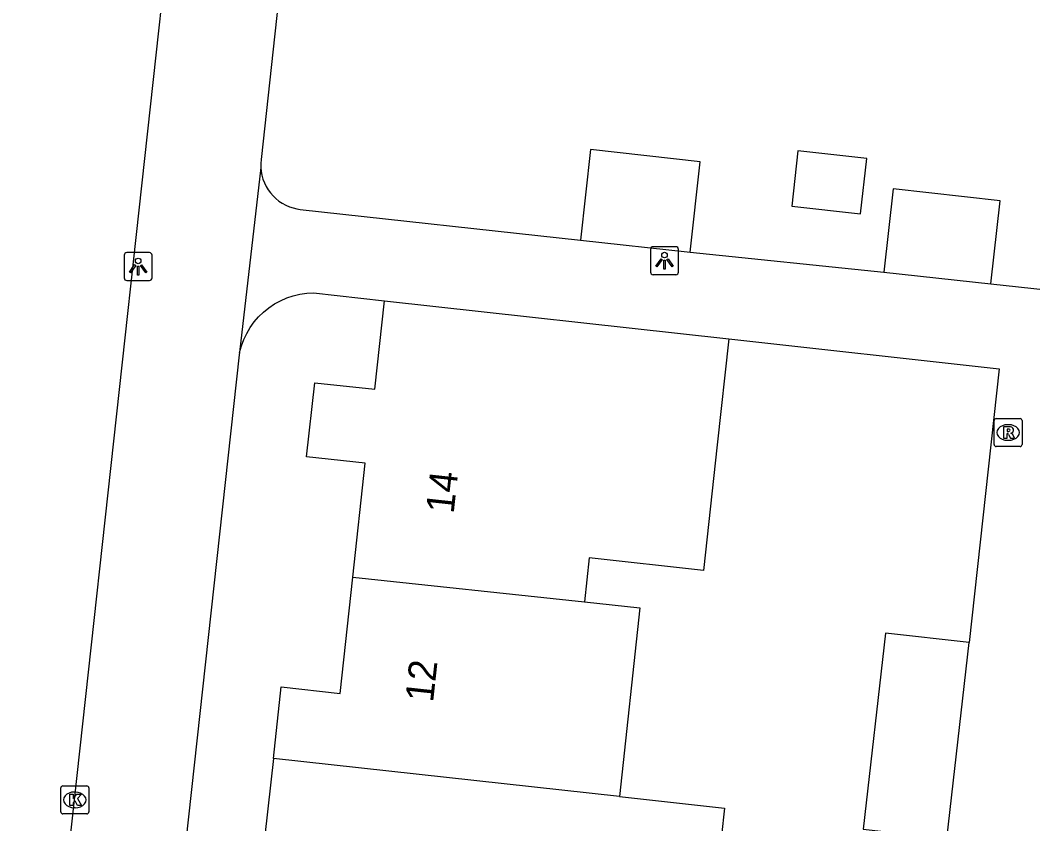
# Model space of a CAD drawing. Extents: x 161928 to 163055, y 386475 to 387428.
# Drawn here: x 162579.64 to 162615.79, y 387048.51 to 387077.21 of the extents above; entities that cross this region are included whole.
import ezdxf

# ---------------------------------------------------------------- set-up
doc = ezdxf.new("R2010")
doc.units = 0
for name, color, linetype in [('IMGEO_Kolk', 7, 'Continuous'), ('IMGEO_Lichtpunt', 7, 'Continuous'), ('IMGEO_Muur', 7, 'Continuous'), ('IMGEO_Pand', 7, 'Continuous'), ('IMGEO_Pand_nummerreeks', 7, 'Continuous'), ('IMGEO_Rioolput', 7, 'Continuous'), ('IMGEO_Voetpad_open', 7, 'Continuous')]:
    doc.layers.add(name, color=color, linetype=linetype)

msp = doc.modelspace()

# ---------------------------------------------------------------- linework, layer by layer
at = {"layer": 'IMGEO_Kolk'}
for p, q in [((162581.087, 387048.933), (162581.087, 387049.785)), ((162581.162, 387049.859), (162582.014, 387049.859)), ((162582.088, 387049.785), (162582.088, 387048.933)), ((162581.575, 387049.639), (162581.6, 387049.639)), ((162581.598, 387049.079), (162581.573, 387049.079)), ((162582.014, 387048.859), (162581.162, 387048.859))]:
    msp.add_line(p, q, dxfattribs=at)
for points in [[(162581.087, 387048.933), (162581.087, 387049.785)], [(162581.162, 387049.859), (162582.014, 387049.859)], [(162582.088, 387049.785), (162582.088, 387048.933)], [(162581.408, 387049.559), (162581.531, 387049.559), (162581.531, 387049.408), (162581.661, 387049.559), (162581.825, 387049.559), (162581.679, 387049.408), (162581.832, 387049.159), (162581.68, 387049.159), (162581.595, 387049.323), (162581.531, 387049.256), (162581.531, 387049.159), (162581.408, 387049.159), (162581.408, 387049.559)], [(162582.014, 387048.859), (162581.162, 387048.859)]]:
    msp.add_lwpolyline(points, dxfattribs=at)
for centre, start, end in [((162581.164, 387049.783), 91.552, 178.448), ((162581.164, 387049.783), 91.552, 178.448), ((162582.012, 387049.783), 1.552, 88.448), ((162582.012, 387049.783), 1.552, 88.448), ((162581.164, 387048.935), 181.552, 268.448), ((162581.164, 387048.935), 181.552, 268.448), ((162582.012, 387048.935), 271.552, 358.448), ((162582.012, 387048.935), 271.552, 358.448)]:
    msp.add_arc(centre, 0.0765, start, end, dxfattribs=at)
for centre, major_axis, ratio, start_param, end_param in [((162581.574, 387049.359), (-0.387, 0.002), 0.722429, 4.712389, 7.853982), ((162581.599, 387049.359), (-0.39, 0.002), 0.717154, 1.570796, 4.712389)]:
    msp.add_ellipse(centre, major_axis=major_axis, ratio=ratio, start_param=start_param, end_param=end_param, dxfattribs=at)
at = {"layer": 'IMGEO_Lichtpunt'}
for p, q in [((162584.251, 387068.908), (162583.443, 387068.908)), ((162584.251, 387068.908), (162583.443, 387068.908)), ((162602.147, 387069.021), (162602.147, 387068.214)), ((162602.147, 387069.021), (162602.147, 387068.214)), ((162603.049, 387069.116), (162602.241, 387069.116)), ((162603.049, 387069.116), (162602.241, 387069.116)), ((162603.143, 387068.214), (162603.143, 387069.021)), ((162603.143, 387068.214), (162603.143, 387069.021)), ((162583.349, 387068.813), (162583.349, 387068.006)), ((162583.349, 387068.813), (162583.349, 387068.006)), ((162584.345, 387068.006), (162584.345, 387068.813)), ((162584.345, 387068.006), (162584.345, 387068.813)), ((162583.443, 387067.912), (162584.251, 387067.912)), ((162583.443, 387067.912), (162584.251, 387067.912)), ((162602.241, 387068.12), (162603.049, 387068.12)), ((162602.241, 387068.12), (162603.049, 387068.12))]:
    msp.add_line(p, q, dxfattribs=at)
for points in [[(162602.521, 387068.685), (162602.56, 387068.657), (162602.372, 387068.395), (162602.334, 387068.422), (162602.521, 387068.685)], [(162602.623, 387068.637), (162602.67, 387068.637), (162602.67, 387068.315), (162602.623, 387068.315), (162602.623, 387068.637)], [(162602.733, 387068.657), (162602.771, 387068.684), (162602.958, 387068.422), (162602.919, 387068.394), (162602.733, 387068.657)], [(162583.723, 387068.477), (162583.762, 387068.449), (162583.574, 387068.187), (162583.536, 387068.214), (162583.723, 387068.477)], [(162583.825, 387068.429), (162583.872, 387068.429), (162583.872, 387068.107), (162583.825, 387068.107), (162583.825, 387068.429)], [(162583.935, 387068.449), (162583.973, 387068.476), (162584.16, 387068.214), (162584.121, 387068.186), (162583.935, 387068.449)]]:
    msp.add_lwpolyline(points, dxfattribs=at)
for centre in [(162602.646, 387068.819), (162583.848, 387068.611)]:
    msp.add_circle(centre, 0.0994, dxfattribs=at)
for centre, start, end in [((162583.443, 387068.813), 90, 180), ((162583.443, 387068.813), 90, 180), ((162584.251, 387068.813), 0, 90), ((162584.251, 387068.813), 0, 90), ((162602.241, 387069.021), 90, 180), ((162602.241, 387069.021), 90, 180), ((162603.049, 387069.021), 0, 90), ((162603.049, 387069.021), 0, 90), ((162602.241, 387068.214), 180, 270), ((162602.241, 387068.214), 180, 270), ((162603.049, 387068.214), 270, 0), ((162603.049, 387068.214), 270, 360), ((162583.443, 387068.006), 180, 270), ((162583.443, 387068.006), 180, 270), ((162584.251, 387068.006), 270, 0), ((162584.251, 387068.006), 270, 360)]:
    msp.add_arc(centre, 0.0946, start, end, dxfattribs=at)
at = {"layer": 'IMGEO_Muur'}
msp.add_lwpolyline([(162614.59, 387064.761), (162613.52, 387054.987)], dxfattribs=at)
at = {"layer": 'IMGEO_Pand'}
for points in [[(162603.566, 387068.922), (162603.922, 387072.155), (162599.998, 387072.588), (162599.642, 387069.355)], [(162609.866, 387072.275), (162607.411, 387072.546), (162607.193, 387070.569), (162609.648, 387070.298), (162609.866, 387072.275)], [(162614.297, 387067.791), (162614.625, 387070.76), (162610.807, 387071.181), (162610.479, 387068.212)], [(162599.642, 387069.355), (162603.566, 387068.922)], [(162610.479, 387068.212), (162614.297, 387067.791)], [(162591.51, 387057.313), (162591.955, 387061.388), (162589.864, 387061.616), (162590.153, 387064.262), (162592.301, 387064.027), (162592.651, 387067.19)], [(162592.651, 387067.19), (162604.947, 387065.833)], [(162604.947, 387065.833), (162604.528, 387062.037), (162604.034, 387057.558), (162599.955, 387058.009), (162599.783, 387056.432)], [(162588.677, 387050.833), (162588.957, 387053.394), (162591.057, 387053.164), (162591.51, 387057.313)], [(162591.51, 387057.313), (162599.783, 387056.432)], [(162599.783, 387056.432), (162601.769, 387056.216), (162601.034, 387049.479)], [(162613.52, 387054.987), (162610.533, 387055.319), (162609.734, 387048.31), (162611.102, 387048.155)], [(162612.725, 387047.971), (162613.52, 387054.987)], [(162588.677, 387050.833), (162588.377, 387048.084), (162590.472, 387047.855), (162590.04, 387043.894)], [(162601.034, 387049.479), (162588.677, 387050.833)], [(162601.034, 387049.479), (162604.79, 387049.067), (162604.043, 387042.225), (162600.287, 387042.635), (162598.263, 387042.856)]]:
    msp.add_lwpolyline(points, dxfattribs=at)
at = {"layer": 'IMGEO_Rioolput'}
for p, q in [((162614.415, 387062.056), (162614.415, 387062.908)), ((162614.49, 387062.982), (162615.342, 387062.982)), ((162614.903, 387062.762), (162614.928, 387062.762)), ((162615.416, 387062.908), (162615.416, 387062.056)), ((162614.926, 387062.202), (162614.901, 387062.202)), ((162615.342, 387061.982), (162614.49, 387061.982))]:
    msp.add_line(p, q, dxfattribs=at)
for points in [[(162614.415, 387062.056), (162614.415, 387062.908)], [(162614.49, 387062.982), (162615.342, 387062.982)], [(162615.416, 387062.908), (162615.416, 387062.056)], [(162615.004, 387062.68), (162614.752, 387062.682), (162614.752, 387062.282)], [(162614.752, 387062.282), (162614.876, 387062.282), (162614.876, 387062.444), (162614.887, 387062.444)], [(162614.93, 387062.601), (162614.876, 387062.601), (162614.876, 387062.52)], [(162614.876, 387062.52), (162614.928, 387062.52)], [(162614.934, 387062.415), (162615.005, 387062.282), (162615.145, 387062.282), (162615.08, 387062.408)], [(162615.342, 387061.982), (162614.49, 387061.982)]]:
    msp.add_lwpolyline(points, dxfattribs=at)
for centre, radius, start, end in [((162614.492, 387062.906), 0.0765, 91.552, 178.448), ((162614.492, 387062.906), 0.0765, 91.552, 178.448), ((162615.34, 387062.906), 0.0765, 1.552, 88.448), ((162615.34, 387062.906), 0.0765, 1.552, 88.448), ((162614.886, 387062.391), 0.0533, 26.0293, 88.6989), ((162614.912, 387062.709), 0.19, 274.7715, 282.9687), ((162614.936, 387062.505), 0.0964, 77.0061, 93.1865), ((162614.95, 387062.562), 0.0378, 276.6634, 79.6772), ((162615.003, 387062.57), 0.109, 350.3612, 89.416), ((162615.001, 387062.57), 0.112, 277.5842, 350.9817), ((162614.985, 387062.355), 0.108, 29.5134, 73.7905), ((162614.492, 387062.058), 0.0765, 181.552, 268.448), ((162614.492, 387062.058), 0.0765, 181.552, 268.448), ((162615.34, 387062.058), 0.0765, 271.552, 358.448), ((162615.34, 387062.058), 0.0765, 271.552, 358.448)]:
    msp.add_arc(centre, radius, start, end, dxfattribs=at)
for centre, major_axis, ratio, start_param, end_param in [((162614.902, 387062.482), (-0.387, 0.002), 0.722429, 4.712389, 7.853982), ((162614.927, 387062.482), (-0.39, 0.002), 0.717154, 1.570796, 4.712389)]:
    msp.add_ellipse(centre, major_axis=major_axis, ratio=ratio, start_param=start_param, end_param=end_param, dxfattribs=at)
at = {"layer": 'IMGEO_Voetpad_open'}
for points in [[(162591.799, 387104.935), (162588.731, 387076.722), (162588.243, 387072.23), (162588.231, 387072.09), (162588.231, 387071.948)], [(162579.639, 387031.682), (162579.66, 387031.882), (162585.197, 387082.374)], [(162588.231, 387071.948), (162587.471, 387065.337)], [(162588.231, 387071.948), (162588.244, 387071.808), (162588.269, 387071.669), (162588.306, 387071.533), (162588.356, 387071.401), (162588.417, 387071.274), (162588.489, 387071.153), (162588.572, 387071.039), (162588.665, 387070.933), (162588.767, 387070.835), (162588.877, 387070.747), (162588.994, 387070.669), (162589.118, 387070.602), (162589.248, 387070.546), (162589.382, 387070.502), (162589.519, 387070.47), (162589.639, 387070.453), (162599.642, 387069.355)], [(162603.566, 387068.922), (162610.479, 387068.212)], [(162587.471, 387065.337), (162587.535, 387065.572), (162587.62, 387065.801), (162587.725, 387066.022), (162587.849, 387066.232), (162587.991, 387066.43), (162588.151, 387066.615), (162588.326, 387066.785), (162588.516, 387066.938), (162588.719, 387067.074), (162588.934, 387067.191), (162589.157, 387067.288), (162589.389, 387067.365), (162589.627, 387067.421), (162589.868, 387067.456), (162590.112, 387067.469), (162592.651, 387067.19)], [(162614.297, 387067.791), (162616.823, 387067.521), (162619.035, 387067.112)], [(162604.947, 387065.833), (162614.59, 387064.761), (162613.52, 387054.987)], [(162587.471, 387065.337), (162587.455, 387065.262), (162582.027, 387015.751)]]:
    msp.add_lwpolyline(points, dxfattribs=at)

# ---------------------------------------------------------------- texts
at = {"layer": 'IMGEO_Pand_nummerreeks'}
for s, p in [('14', (162595.114, 387059.562)), ('12', (162594.379, 387052.821))]:
    msp.add_text(s, height=1, rotation=83.778, dxfattribs=at).set_placement(p)

doc.saveas('drawing.dxf')
